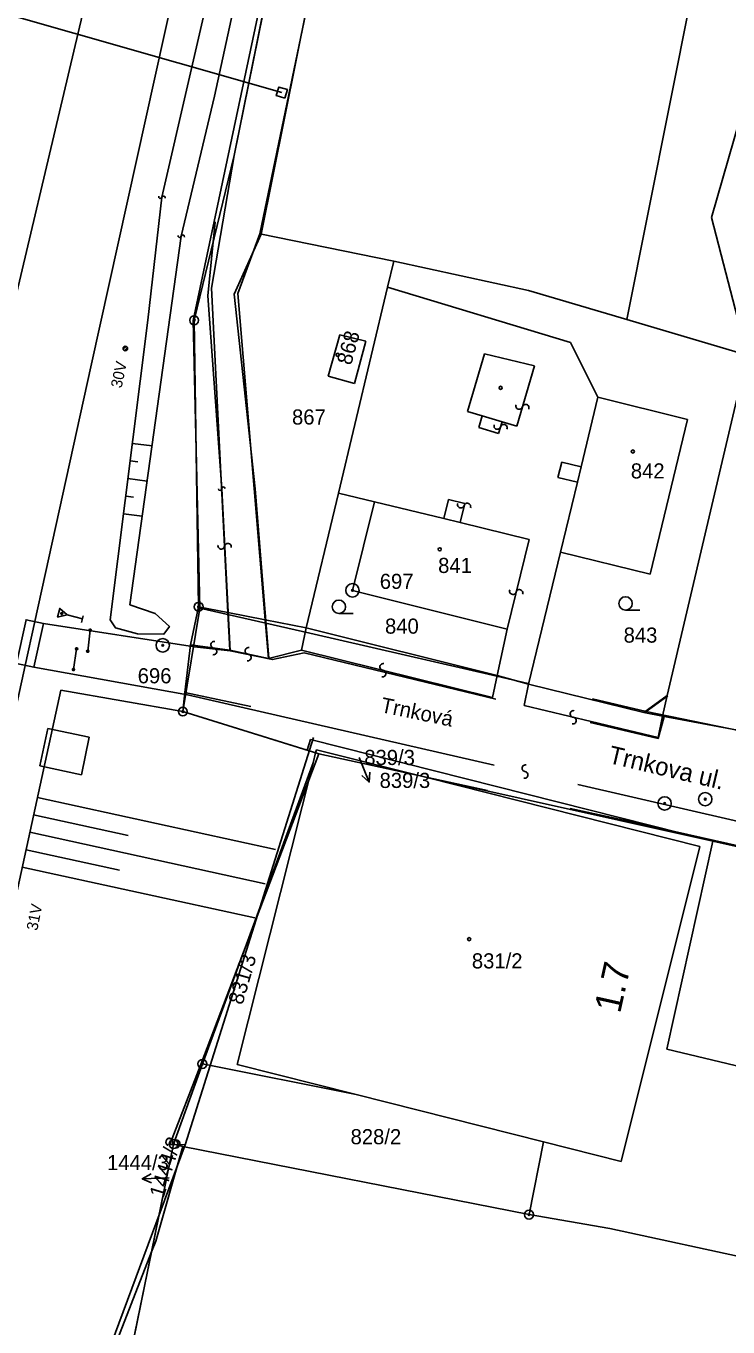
# Model space of a CAD drawing. Extents: x -469926 to -462499, y -1098642 to -1092733.
# Drawn here: x -465842.2 to -465763.3, y -1095094.4 to -1094948.2 of the extents above; entities that cross this region are included whole.
import ezdxf

# ---------------------------------------------------------------- set-up
doc = ezdxf.new("R2010")
doc.units = 0
for name, color, linetype in [('Vrstva 1', 7, 'Continuous'), ('Vrstva 10', 7, 'Continuous'), ('Vrstva 11', 7, 'Continuous'), ('Vrstva 16', 7, 'Continuous'), ('Vrstva 24', 7, 'Continuous'), ('Vrstva 25', 7, 'Continuous'), ('Vrstva 27', 7, 'Continuous'), ('Vrstva 4', 7, 'Continuous'), ('Vrstva 48', 7, 'Continuous'), ('Vrstva 50', 7, 'Continuous'), ('Vrstva 51', 7, 'Continuous'), ('Vrstva 63', 7, 'Continuous'), ('Vrstva 7', 7, 'Continuous')]:
    doc.layers.add(name, color=color, linetype=linetype)

msp = doc.modelspace()

# ---------------------------------------------------------------- linework, layer by layer
at = {"layer": 'Vrstva 1'}
for p, q in [((-465772.52, -1094761.75), (-465815.93, -1094971.53)), ((-465774.7, -1094981.18), (-465741.64, -1094815.03)), ((-465727.35, -1094837.65), (-465765.18, -1094969.7)), ((-465818.84, -1094962.75), (-465803.23, -1094885.69)), ((-465823.33, -1094981.25), (-465818.84, -1094962.75)), ((-465765.18, -1094969.7), (-465761.19, -1094985.17)), ((-465818.42, -1094978.25), (-465815.93, -1094971.53)), ((-465815.93, -1094971.53), (-465800.89, -1094974.61)), ((-465800.89, -1094974.61), (-465801.59, -1094977.52)), ((-465785.74, -1094977.91), (-465800.89, -1094974.61)), ((-465801.59, -1094977.52), (-465807.12, -1095000.67)), ((-465801.59, -1094977.52), (-465781.04, -1094983.73)), ((-465774.7, -1094981.18), (-465785.74, -1094977.91)), ((-465815.34, -1095014.92), (-465818.42, -1094978.25)), ((-465822.83, -1095013.45), (-465823.33, -1094981.25)), ((-465761.19, -1094985.17), (-465774.7, -1094981.18)), ((-465808.26, -1094987.54), (-465806.94, -1094982.87)), ((-465806.94, -1094982.87), (-465804.03, -1094983.59)), ((-465804.03, -1094983.59), (-465805.3, -1094988.37)), ((-465781.04, -1094983.73), (-465777.95, -1094989.89)), ((-465770.19, -1095023.4), (-465761.19, -1094985.17)), ((-465805.3, -1094988.37), (-465808.26, -1094987.54)), ((-465777.95, -1094989.89), (-465779.84, -1094997.73)), ((-465767.9, -1094992.39), (-465777.95, -1094989.89)), ((-465772.07, -1095009.8), (-465767.9, -1094992.39)), ((-465782.03, -1094997.2), (-465782.45, -1094998.93)), ((-465779.84, -1094997.73), (-465782.03, -1094997.2)), ((-465782.45, -1094998.93), (-465780.26, -1094999.46)), ((-465780.26, -1094999.46), (-465782.15, -1095007.3)), ((-465807.12, -1095000.67), (-465810.73, -1095015.81)), ((-465803.05, -1095001.65), (-465807.12, -1095000.67)), ((-465805.54, -1095011.6), (-465803.05, -1095001.65)), ((-465782.15, -1095007.3), (-465785.75, -1095022.14)), ((-465782.15, -1095007.3), (-465772.07, -1095009.8)), ((-465788.17, -1095015.96), (-465805.54, -1095011.6)), ((-465823.74, -1095017.71), (-465822.83, -1095013.45)), ((-465822.83, -1095013.45), (-465819.54, -1095014.1)), ((-465819.54, -1095014.1), (-465815.34, -1095014.92)), ((-465815.34, -1095014.92), (-465810.73, -1095015.81)), ((-465810.73, -1095015.81), (-465789.27, -1095021.17)), ((-465789.27, -1095021.17), (-465788.17, -1095015.96)), ((-465824.36, -1095023.1), (-465823.74, -1095017.71)), ((-465789.27, -1095021.17), (-465785.75, -1095022.14)), ((-465824.6, -1095025.22), (-465824.36, -1095023.1)), ((-465785.75, -1095022.14), (-465772.81, -1095025.33)), ((-465772.81, -1095025.33), (-465770.19, -1095023.4)), ((-465810.61, -1095029.56), (-465824.6, -1095025.22)), ((-465772.81, -1095025.33), (-465770.69, -1095025.74)), ((-465770.69, -1095025.74), (-465762.27, -1095027.33)), ((-465810.61, -1095029.56), (-465810.24, -1095028.35)), ((-465810.24, -1095028.35), (-465765.04, -1095039.79)), ((-465809.68, -1095029.85), (-465810.61, -1095029.56)), ((-465809.68, -1095029.85), (-465809.96, -1095030.97)), ((-465809.59, -1095029.51), (-465809.68, -1095029.85)), ((-465797.2, -1095032.64), (-465809.59, -1095029.51)), ((-465822.4, -1095064.82), (-465809.96, -1095030.97)), ((-465809.96, -1095030.97), (-465818.49, -1095064.9)), ((-465797.2, -1095032.64), (-465765.04, -1095039.79)), ((-465766.5, -1095040.4), (-465797.2, -1095032.64)), ((-465775.36, -1095075.78), (-465766.5, -1095040.4)), ((-465765.04, -1095039.79), (-465770.23, -1095063.18)), ((-465765.04, -1095039.79), (-465711.31, -1095051.73)), ((-465717.34, -1095075.67), (-465770.23, -1095063.18)), ((-465822.4, -1095064.82), (-465825.64, -1095073.83)), ((-465805.12, -1095068.27), (-465822.4, -1095064.82)), ((-465818.49, -1095064.9), (-465805.12, -1095068.27)), ((-465805.12, -1095068.27), (-465784.09, -1095073.58)), ((-465828.11, -1095085.93), (-465825.64, -1095073.83)), ((-465824.6, -1095074.1), (-465827.65, -1095084.74)), ((-465825.64, -1095073.83), (-465824.6, -1095074.1)), ((-465785.7, -1095081.76), (-465824.6, -1095074.1)), ((-465785.7, -1095081.76), (-465784.09, -1095073.58)), ((-465784.09, -1095073.58), (-465775.36, -1095075.78)), ((-465776.63, -1095083.3), (-465785.7, -1095081.76)), ((-465729.02, -1095093.69), (-465776.63, -1095083.3)), ((-465828.11, -1095085.93), (-465842.18, -1095121.95)), ((-465832.9, -1095109.26), (-465828.11, -1095085.93)), ((-465827.65, -1095084.74), (-465828.11, -1095085.93))]:
    msp.add_line(p, q, dxfattribs=at)
at = {"layer": 'Vrstva 10'}
for points in [[(-465776.58, -1094761.24), (-465789.35, -1094821.92), (-465803.23, -1094885.69), (-465818.84, -1094962.75), (-465823.33, -1094981.25), (-465822.83, -1095013.45), (-465823.74, -1095017.71), (-465824.36, -1095023.1), (-465824.6, -1095025.22), (-465810.61, -1095029.56), (-465809.68, -1095029.85), (-465809.96, -1095030.97), (-465822.4, -1095064.82), (-465825.64, -1095073.83)], [(-465825.64, -1095073.83), (-465828.08, -1095085.78)]]:
    msp.add_lwpolyline(points, dxfattribs=at)
at = {"layer": 'Vrstva 11'}
for p, q in [((-465831.29, -1094984.51), (-465830.97, -1094984.19)), ((-465831.16, -1094984.65), (-465830.83, -1094984.32))]:
    msp.add_line(p, q, dxfattribs=at)
msp.add_lwpolyline([(-465828.08, -1095085.78), (-465832.9, -1095109.26), (-465831.22, -1095118.64), (-465821.92, -1095126.31), (-465831.93, -1095179.58), (-465833.67, -1095188.62), (-465836.63, -1095203.96), (-465850.19, -1095202.61), (-465860.04, -1095201.63)], dxfattribs=at)
msp.add_circle((-465831.06, -1094984.42), 0.25, dxfattribs=at)
at = {"layer": 'Vrstva 16'}
for p, q in [((-465804.8, -1095030.37), (-465803.65, -1095033.14)), ((-465826.15, -1095077.61), (-465829.15, -1095077.72))]:
    msp.add_line(p, q, dxfattribs=at)
for points in [[(-465803.57, -1095032.02), (-465803.65, -1095033.14), (-465804.49, -1095032.41)], [(-465828.13, -1095078.18), (-465829.15, -1095077.72), (-465828.17, -1095077.18)]]:
    msp.add_lwpolyline(points, dxfattribs=at)
at = {"layer": 'Vrstva 24'}
for centre, radius in [((-465823.33, -1094981.25), 0.5), ((-465823.33, -1094981.25), 0.1), ((-465805.54, -1095011.6), 0.75), ((-465805.54, -1095011.6), 0.1), ((-465822.83, -1095013.45), 0.5), ((-465822.83, -1095013.45), 0.1), ((-465826.86, -1095017.78), 0.75), ((-465826.86, -1095017.78), 0.1), ((-465824.6, -1095025.22), 0.5), ((-465824.6, -1095025.22), 0.1), ((-465770.46, -1095035.55), 0.75), ((-465765.9, -1095035.07), 0.75), ((-465765.9, -1095035.07), 0.1), ((-465770.46, -1095035.55), 0.1), ((-465822.4, -1095064.82), 0.5), ((-465822.4, -1095064.82), 0.1), ((-465825.64, -1095073.83), 0.5), ((-465825.64, -1095073.83), 0.1), ((-465785.7, -1095081.76), 0.5), ((-465785.7, -1095081.76), 0.1)]:
    msp.add_circle(centre, radius, dxfattribs=at)
at = {"layer": 'Vrstva 25'}
for p, q in [((-465807.06, -1095014.2), (-465805.46, -1095014.2)), ((-465774.85, -1095013.82), (-465773.25, -1095013.82))]:
    msp.add_line(p, q, dxfattribs=at)
for centre, radius in [((-465807.2, -1094985.14), 0.175), ((-465788.89, -1094988.84), 0.175), ((-465774.03, -1094996), 0.175), ((-465795.73, -1095006.99), 0.175), ((-465807.06, -1095013.45), 0.75), ((-465774.85, -1095013.07), 0.75), ((-465792.42, -1095050.8), 0.175)]:
    msp.add_circle(centre, radius, dxfattribs=at)
at = {"layer": 'Vrstva 27'}
for p, q in [((-465835.02, -1095016.08), (-465835.02, -1095016.08)), ((-465836.54, -1095018.18), (-465836.54, -1095018.18)), ((-465835.28, -1095018.44), (-465835.28, -1095018.44)), ((-465836.89, -1095020.5), (-465836.89, -1095020.5))]:
    msp.add_line(p, q, dxfattribs=at)
for points in [[(-465840.27, -1095015.32), (-465823.28, -1095017.94)], [(-465835.28, -1095018.44), (-465835.02, -1095016.08)], [(-465835.14, -1095016.08), (-465835.08, -1095015.98), (-465834.95, -1095015.98), (-465834.89, -1095016.08), (-465834.96, -1095016.19), (-465835.08, -1095016.19), (-465835.14, -1095016.08), (-465834.89, -1095016.08)], [(-465836.89, -1095020.5), (-465836.54, -1095018.18)], [(-465836.66, -1095018.18), (-465836.6, -1095018.07), (-465836.48, -1095018.07), (-465836.41, -1095018.18), (-465836.48, -1095018.29), (-465836.6, -1095018.29), (-465836.66, -1095018.18), (-465836.41, -1095018.18)], [(-465835.41, -1095018.44), (-465835.34, -1095018.33), (-465835.22, -1095018.33), (-465835.16, -1095018.44), (-465835.22, -1095018.55), (-465835.34, -1095018.55), (-465835.41, -1095018.44), (-465835.16, -1095018.44)], [(-465824.07, -1095023.33), (-465841.34, -1095020.25)], [(-465837.01, -1095020.5), (-465836.95, -1095020.39), (-465836.83, -1095020.39), (-465836.76, -1095020.5), (-465836.83, -1095020.61), (-465836.95, -1095020.61), (-465837.01, -1095020.5), (-465836.76, -1095020.5)], [(-465824.35, -1095073.9), (-465809.92, -1095028.12)]]:
    msp.add_lwpolyline(points, dxfattribs=at)
at = {"layer": 'Vrstva 4'}
for p, q in [((-465821.36, -1094977.65), (-465818.84, -1094962.75)), ((-465819.54, -1095014.1), (-465821.36, -1094977.65)), ((-465792.6, -1094991.52), (-465790.69, -1094985.02)), ((-465790.69, -1094985.02), (-465785.08, -1094986.36)), ((-465785.08, -1094986.36), (-465787.08, -1094993.14)), ((-465790.97, -1094992), (-465792.6, -1094991.52)), ((-465791.35, -1094993.3), (-465790.97, -1094992)), ((-465788.73, -1094992.66), (-465790.97, -1094992)), ((-465789.11, -1094993.96), (-465791.35, -1094993.3)), ((-465788.73, -1094992.66), (-465789.11, -1094993.96)), ((-465787.08, -1094993.14), (-465788.73, -1094992.66)), ((-465779.84, -1094997.73), (-465780.26, -1094999.46)), ((-465803.05, -1095001.65), (-465795.27, -1095003.54)), ((-465795.27, -1095003.54), (-465794.74, -1095001.39)), ((-465794.74, -1095001.39), (-465792.93, -1095001.83)), ((-465792.93, -1095001.83), (-465793.45, -1095003.99)), ((-465795.27, -1095003.54), (-465793.45, -1095003.99)), ((-465793.45, -1095003.99), (-465785.69, -1095005.88)), ((-465785.69, -1095005.88), (-465788.17, -1095015.96)), ((-465819.54, -1095014.1), (-465819.33, -1095018.34)), ((-465815.34, -1095014.92), (-465814.98, -1095019.26)), ((-465810.73, -1095015.81), (-465811.26, -1095018.31)), ((-465823.74, -1095017.71), (-465819.33, -1095018.34)), ((-465819.33, -1095018.34), (-465814.98, -1095019.26)), ((-465814.98, -1095019.26), (-465811.26, -1095018.31)), ((-465811.26, -1095018.31), (-465789.8, -1095023.63)), ((-465789.8, -1095023.63), (-465789.27, -1095021.17)), ((-465824.36, -1095023.1), (-465816.94, -1095024.67)), ((-465785.75, -1095022.14), (-465786.26, -1095024.54)), ((-465786.26, -1095024.54), (-465771.2, -1095028.14)), ((-465770.69, -1095025.74), (-465770.19, -1095023.4)), ((-465771.2, -1095028.14), (-465770.69, -1095025.74)), ((-465839.78, -1095027.13), (-465840.66, -1095031.33)), ((-465835.11, -1095028.11), (-465839.78, -1095027.13)), ((-465835.99, -1095032.32), (-465835.11, -1095028.11)), ((-465840.66, -1095031.33), (-465835.99, -1095032.32))]:
    msp.add_line(p, q, dxfattribs=at)
at = {"layer": 'Vrstva 48'}
msp.add_line((-465820.22, -1095000.18), (-465820.22, -1095000.18), dxfattribs=at)
for points in [[(-465830.26, -1094995.08), (-465828.06, -1094995.35)], [(-465830.51, -1094997.06), (-465829.64, -1094997.17)], [(-465830.76, -1094999.04), (-465828.61, -1094999.32)], [(-465831.02, -1095001.03), (-465830.16, -1095001.14)], [(-465819.84, -1095000.17), (-465819.91, -1095000.03), (-465820.07, -1094999.98), (-465820.19, -1095000.06), (-465820.26, -1095000.31), (-465820.39, -1095000.39), (-465820.54, -1095000.33), (-465820.59, -1095000.2)], [(-465831.27, -1095003.01), (-465829.16, -1095003.28)], [(-465840.93, -1095034.89), (-465814.2, -1095040.74)], [(-465841.36, -1095036.84), (-465830.73, -1095039.17)], [(-465841.79, -1095038.79), (-465815.35, -1095044.58)], [(-465842.21, -1095040.75), (-465831.7, -1095043.05)], [(-465842.64, -1095042.7), (-465816.51, -1095048.42)]]:
    msp.add_lwpolyline(points, dxfattribs=at)
at = {"layer": 'Vrstva 51'}
for centre, radius, start, end in [((-465786.81, -1094990.88), 0.376, 157.6504, 343.9615), ((-465786.08, -1094991.08), 0.377, 336.9743, 164.6375), ((-465789.26, -1094993.13), 0.376, 157.6504, 343.9615), ((-465788.53, -1094993.33), 0.377, 336.9743, 164.6375), ((-465793.35, -1095001.97), 0.376, 157.6504, 343.9615), ((-465792.63, -1095002.18), 0.377, 336.9743, 164.6375), ((-465820.28, -1095006.6), 0.376, 165.4404, 351.7515), ((-465819.54, -1095006.7), 0.377, 344.7643, 172.4275), ((-465787.51, -1095011.69), 0.376, 157.6504, 343.9615), ((-465786.78, -1095011.89), 0.377, 336.9743, 164.6375), ((-465821.07, -1095017.71), 0.376, 77.4604, 263.7715), ((-465821.15, -1095018.46), 0.377, 256.7843, 84.4475), ((-465817.23, -1095018.4), 0.376, 77.4604, 263.7715), ((-465817.3, -1095019.15), 0.377, 256.7843, 84.4475), ((-465802.08, -1095020.2), 0.376, 77.4604, 263.7715), ((-465802.16, -1095020.95), 0.377, 256.7843, 84.4475), ((-465780.7, -1095025.49), 0.376, 77.4604, 263.7715), ((-465780.77, -1095026.24), 0.377, 256.7843, 84.4475), ((-465786.11, -1095031.59), 0.376, 76.4004, 262.7115), ((-465786.2, -1095032.34), 0.377, 255.7243, 83.3875)]:
    msp.add_arc(centre, radius, start, end, dxfattribs=at)
at = {"layer": 'Vrstva 63'}
for p, q in [((-465813.48, -1094955.67), (-465813.48, -1094955.67)), ((-465826.95, -1094967.43), (-465826.95, -1094967.43)), ((-465824.78, -1094971.8), (-465824.78, -1094971.8)), ((-465835.98, -1095015.2), (-465835.79, -1095014.45)), ((-465835.88, -1095014.81), (-465835.88, -1095014.81))]:
    msp.add_line(p, q, dxfattribs=at)
for points in [[(-465764.65, -1094609.52), (-465761.8, -1094648.82), (-465764.14, -1094695.14), (-465776.36, -1094761.25), (-465789.19, -1094821.81), (-465803.57, -1094887.61), (-465823.43, -1094981.26), (-465822.7, -1095013.6)], [(-465765.57, -1094688.67), (-465765.69, -1094691.71), (-465767.65, -1094704.66), (-465772.23, -1094733.01), (-465774.8, -1094745.52), (-465782.48, -1094782.92), (-465790.93, -1094821.22), (-465799.26, -1094858.26), (-465809.21, -1094903.26), (-465815.72, -1094931.56), (-465821.04, -1094956.06), (-465824.78, -1094971.8), (-465830.55, -1095013.23)], [(-465815.8, -1094971.59), (-465797.45, -1094880.27), (-465785.16, -1094822.87), (-465772.4, -1094761.71), (-465763.79, -1094711.06)], [(-465783.66, -1094755.44), (-465784.16, -1094757.68), (-465793.18, -1094797.85), (-465802.05, -1094837.89), (-465802.59, -1094840.56), (-465813.37, -1094889.28), (-465823.57, -1094935.17), (-465834.93, -1094986.47), (-465841.23, -1095015.1), (-465842.3, -1095020.05), (-465845.29, -1095033.45), (-465856.61, -1095084.68), (-465866.81, -1095131.13), (-465867.32, -1095133.47), (-465900.14, -1095281.3)], [(-465830.55, -1095013.23), (-465827.7, -1095014.21), (-465826.11, -1095015.67), (-465826.72, -1095016.52), (-465829.68, -1095016.49), (-465832.17, -1095015.82), (-465832.77, -1095014.92), (-465828.52, -1094981.24), (-465826.95, -1094967.43), (-465817.76, -1094927.39)], [(-465831.51, -1094928.47), (-465850.26, -1095007.6)], [(-465813.48, -1094955.67), (-465860.27, -1094942.27), (-465886.89, -1094934.84)], [(-465813.14, -1094956.29), (-465814.1, -1094956), (-465813.81, -1094955.04), (-465812.85, -1094955.33), (-465813.14, -1094956.29)], [(-465826.59, -1094967.54), (-465826.6, -1094967.39), (-465826.73, -1094967.29), (-465826.88, -1094967.32), (-465827.03, -1094967.54), (-465827.18, -1094967.56), (-465827.3, -1094967.46), (-465827.3, -1094967.31)], [(-465820.96, -1094970.2), (-465821.79, -1094978.49), (-465820.22, -1095000.18), (-465819.28, -1095018.41)], [(-465824.42, -1094971.91), (-465824.44, -1094971.75), (-465824.58, -1094971.66), (-465824.72, -1094971.7), (-465824.85, -1094971.92), (-465825.01, -1094971.95), (-465825.13, -1094971.85), (-465825.14, -1094971.71)], [(-465814.94, -1095019.22), (-465816.46, -1095000.19), (-465818.83, -1094978.31), (-465815.8, -1094971.59)], [(-465835.88, -1095014.81), (-465837.58, -1095014.37), (-465838.67, -1095014.6), (-465838.42, -1095013.63), (-465837.58, -1095014.37)], [(-465838.32, -1095014.25), (-465838.29, -1095014.13), (-465838.17, -1095014.08), (-465838.09, -1095014.16), (-465838.13, -1095014.3), (-465838.24, -1095014.33), (-465838.32, -1095014.25), (-465838.1, -1095014.18)], [(-465822.7, -1095013.6), (-465824.61, -1095025.23)], [(-465810.31, -1095016.43), (-465822.7, -1095013.6)], [(-465840.27, -1095015.32), (-465841.34, -1095020.25), (-465843.29, -1095019.82), (-465842.22, -1095014.9), (-465840.27, -1095015.32)], [(-465789.31, -1095021.25), (-465810.31, -1095016.43)], [(-465823.28, -1095017.94), (-465819.28, -1095018.41), (-465814.54, -1095019.38), (-465810.98, -1095018.63), (-465789.44, -1095023.82)], [(-465785.8, -1095022.08), (-465789.31, -1095021.25)], [(-465876.94, -1095200.18), (-465838.29, -1095022.83)], [(-465838.29, -1095022.83), (-465824.61, -1095025.23)], [(-465824.07, -1095023.33), (-465789.61, -1095031.26)], [(-465772.54, -1095025.23), (-465778.56, -1095023.8)], [(-465719.31, -1095038.3), (-465761.97, -1095027.39), (-465772.54, -1095025.23), (-465770.11, -1095023.47)], [(-465824.61, -1095025.23), (-465809.32, -1095029.96), (-465822.59, -1095064.87)], [(-465771.2, -1095028.25), (-465770.5, -1095025.76)], [(-465778.84, -1095026.45), (-465771.2, -1095028.25)], [(-465809.32, -1095029.96), (-465790.36, -1095034.08)], [(-465780.21, -1095033.43), (-465720.86, -1095047.08)], [(-465781.06, -1095036.1), (-465774.99, -1095037.42)], [(-465774.99, -1095037.42), (-465721.25, -1095049.53)], [(-465822.59, -1095064.87), (-465826.05, -1095073.87)], [(-465826.05, -1095073.87), (-465824.35, -1095073.9), (-465841.93, -1095121.34), (-465856.27, -1095198), (-465862.33, -1095200.76)]]:
    msp.add_lwpolyline(points, dxfattribs=at)

# ---------------------------------------------------------------- texts
at = {"layer": 'Vrstva 11'}
for s, rotation, p in [('30V', 78.0309, (-465831.49, -1094988.94)), ('31V', 78.8339, (-465840.96, -1095049.91))]:
    msp.add_text(s, height=1.25, rotation=rotation, dxfattribs=at).set_placement(p)
at = {"layer": 'Vrstva 50'}
for s, rotation, p in [('868', 74.718, (-465805.69, -1094986.38)), ('Trnková', 348.3, (-465802.46, -1095025.27)), ('831/3', 73.8, (-465817.9, -1095058.27)), ('1444/3', 72.882, (-465826.77, -1095079.99))]:
    msp.add_text(s, height=1.7, rotation=rotation, dxfattribs=at).set_placement(p)
for s, p in [('867', (-465812.33, -1094992.97)), ('842', (-465774.26, -1094999.03)), ('841', (-465795.91, -1095009.65)), ('697', (-465802.47, -1095011.44)), ('840', (-465801.88, -1095016.47)), ('843', (-465775.07, -1095017.48)), ('696', (-465829.67, -1095022.05)), ('839/3', (-465804.21, -1095031.23)), ('839/3', (-465802.49, -1095033.81)), ('831/2', (-465792.12, -1095054.09)), ('828/2', (-465805.75, -1095073.85)), ('1444/3', (-465833.12, -1095076.76))]:
    msp.add_text(s, height=1.7, dxfattribs=at).set_placement(p)
at = {"layer": 'Vrstva 63'}
msp.add_text('Trnkova ul.', height=2, rotation=346.752, dxfattribs=at).set_placement((-465776.89, -1095030.98))
at = {"layer": 'Vrstva 7'}
msp.add_text('1.7', height=3, rotation=77.409, dxfattribs=at).set_placement((-465775.47, -1095059.23))

doc.saveas('drawing.dxf')
